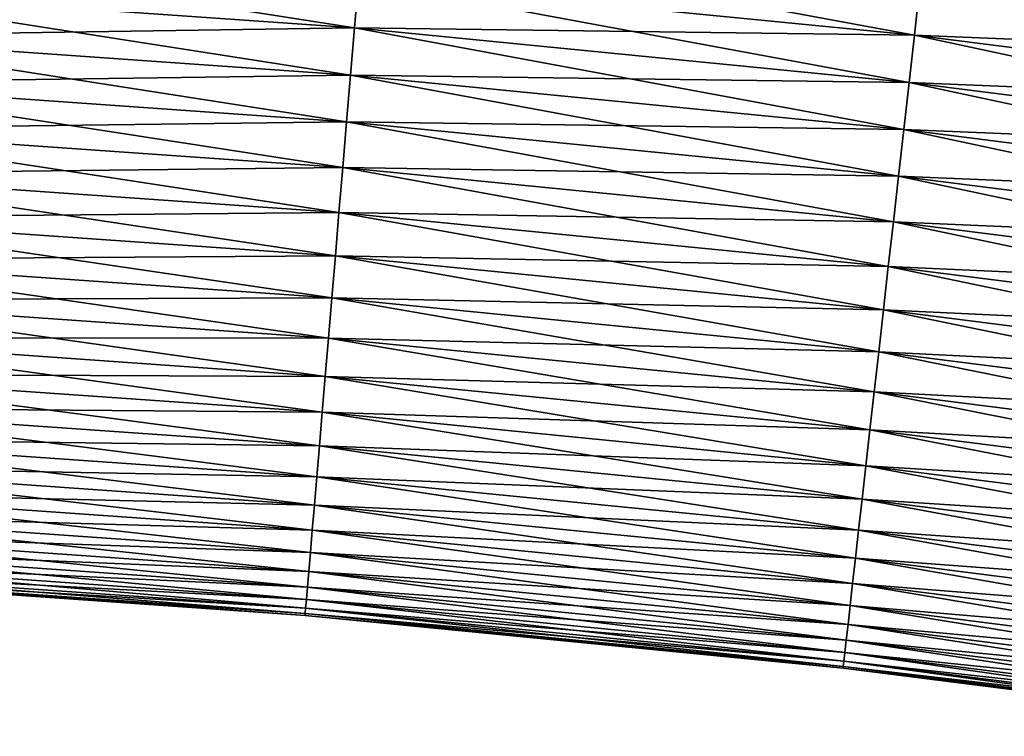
# Model space of a CAD drawing. Header units: millimetres. Extents: x -125 to 1250, y 4 to 1899.
# Tile 469 of 656: x 132.37 to 137.01, y 16.18 to 19.56. Entities that reach past the tile are written whole.
import ezdxf

# ---------------------------------------------------------------- set-up
doc = ezdxf.new("R2010")
doc.units = ezdxf.units.MM
doc.header["$LTSCALE"] = 3.583593
doc.layers.add('30', color=7, linetype='CONTINUOUS')
doc.layers.add('31', color=7, linetype='CONTINUOUS')

msp = doc.modelspace()

# ---------------------------------------------------------------- linework, layer by layer
at = {"layer": '30', "color": 7, "linetype": 'CONTINUOUS'}
for points in [[(133.9684, 19.7421, 3), (131.3319, 19.7026, 2.9916), (133.9496, 19.5187, 2.9916), (133.9684, 19.7421, 3)], [(133.9684, 19.7421, 3), (133.9496, 19.5187, 2.9916), (136.5862, 19.4845, 3), (133.9684, 19.7421, 3)], [(136.6112, 19.7073, 2.9916), (133.9684, 19.7421, 3), (136.5862, 19.4845, 3), (136.6112, 19.7073, 2.9916)], [(131.3319, 19.7026, 2.9916), (131.3194, 19.48, 2.9665), (133.9496, 19.5187, 2.9916), (131.3319, 19.7026, 2.9916)], [(136.6112, 19.7073, 2.9916), (136.5862, 19.4845, 3), (139.227, 19.3759, 2.9916), (136.6112, 19.7073, 2.9916)], [(139.2581, 19.5966, 2.9665), (136.6112, 19.7073, 2.9916), (139.227, 19.3759, 2.9916), (139.2581, 19.5966, 2.9665)], [(131.3194, 19.48, 2.9665), (131.307, 19.2599, 2.9248), (133.9309, 19.2966, 2.9665), (131.3194, 19.48, 2.9665)], [(133.9496, 19.5187, 2.9916), (131.3194, 19.48, 2.9665), (133.9309, 19.2966, 2.9665), (133.9496, 19.5187, 2.9916)], [(133.9496, 19.5187, 2.9916), (133.9309, 19.2966, 2.9665), (136.5611, 19.2618, 2.9916), (133.9496, 19.5187, 2.9916)], [(136.5862, 19.4845, 3), (133.9496, 19.5187, 2.9916), (136.5611, 19.2618, 2.9916), (136.5862, 19.4845, 3)], [(136.5862, 19.4845, 3), (136.5611, 19.2618, 2.9916), (139.1957, 19.1539, 3), (136.5862, 19.4845, 3)], [(139.227, 19.3759, 2.9916), (136.5862, 19.4845, 3), (139.1957, 19.1539, 3), (139.227, 19.3759, 2.9916)], [(133.9309, 19.2966, 2.9665), (131.307, 19.2599, 2.9248), (133.9123, 19.0769, 2.9248), (133.9309, 19.2966, 2.9665)], [(133.9309, 19.2966, 2.9665), (133.9123, 19.0769, 2.9248), (136.5362, 19.0402, 2.9665), (133.9309, 19.2966, 2.9665)], [(136.5611, 19.2618, 2.9916), (133.9309, 19.2966, 2.9665), (136.5362, 19.0402, 2.9665), (136.5611, 19.2618, 2.9916)], [(131.307, 19.2599, 2.9248), (131.2949, 19.0435, 2.8667), (133.9123, 19.0769, 2.9248), (131.307, 19.2599, 2.9248)], [(136.5611, 19.2618, 2.9916), (136.5362, 19.0402, 2.9665), (139.1644, 18.9319, 2.9916), (136.5611, 19.2618, 2.9916)], [(139.1957, 19.1539, 3), (136.5611, 19.2618, 2.9916), (139.1644, 18.9319, 2.9916), (139.1957, 19.1539, 3)], [(133.9123, 19.0769, 2.9248), (131.2949, 19.0435, 2.8667), (133.8941, 18.861, 2.8667), (133.9123, 19.0769, 2.9248)], [(133.9123, 19.0769, 2.9248), (133.8941, 18.861, 2.8667), (136.5115, 18.8212, 2.9248), (133.9123, 19.0769, 2.9248)], [(136.5362, 19.0402, 2.9665), (133.9123, 19.0769, 2.9248), (136.5115, 18.8212, 2.9248), (136.5362, 19.0402, 2.9665)], [(131.2949, 19.0435, 2.8667), (131.283, 18.8321, 2.7926), (133.8941, 18.861, 2.8667), (131.2949, 19.0435, 2.8667)], [(136.5362, 19.0402, 2.9665), (136.5115, 18.8212, 2.9248), (139.1333, 18.7111, 2.9665), (136.5362, 19.0402, 2.9665)], [(139.1644, 18.9319, 2.9916), (136.5362, 19.0402, 2.9665), (139.1333, 18.7111, 2.9665), (139.1644, 18.9319, 2.9916)], [(131.283, 18.8321, 2.7926), (131.2714, 18.6268, 2.7029), (133.8763, 18.65, 2.7926), (131.283, 18.8321, 2.7926)], [(133.8941, 18.861, 2.8667), (131.283, 18.8321, 2.7926), (133.8763, 18.65, 2.7926), (133.8941, 18.861, 2.8667)], [(133.8941, 18.861, 2.8667), (133.8763, 18.65, 2.7926), (136.4873, 18.6058, 2.8667), (133.8941, 18.861, 2.8667)], [(136.5115, 18.8212, 2.9248), (133.8941, 18.861, 2.8667), (136.4873, 18.6058, 2.8667), (136.5115, 18.8212, 2.9248)], [(136.5115, 18.8212, 2.9248), (136.4873, 18.6058, 2.8667), (139.1025, 18.4929, 2.9248), (136.5115, 18.8212, 2.9248)], [(139.1333, 18.7111, 2.9665), (136.5115, 18.8212, 2.9248), (139.1025, 18.4929, 2.9248), (139.1333, 18.7111, 2.9665)], [(133.8763, 18.65, 2.7926), (131.2714, 18.6268, 2.7029), (133.8591, 18.4451, 2.7029), (133.8763, 18.65, 2.7926)], [(133.8763, 18.65, 2.7926), (133.8591, 18.4451, 2.7029), (136.4636, 18.3954, 2.7926), (133.8763, 18.65, 2.7926)], [(136.4873, 18.6058, 2.8667), (133.8763, 18.65, 2.7926), (136.4636, 18.3954, 2.7926), (136.4873, 18.6058, 2.8667)], [(131.2714, 18.6268, 2.7029), (131.2603, 18.4288, 2.5981), (133.8591, 18.4451, 2.7029), (131.2714, 18.6268, 2.7029)], [(136.4873, 18.6058, 2.8667), (136.4636, 18.3954, 2.7926), (139.0723, 18.2783, 2.8667), (136.4873, 18.6058, 2.8667)], [(139.1025, 18.4929, 2.9248), (136.4873, 18.6058, 2.8667), (139.0723, 18.2783, 2.8667), (139.1025, 18.4929, 2.9248)], [(131.2603, 18.4288, 2.5981), (131.2497, 18.2391, 2.4787), (133.8424, 18.2474, 2.5981), (131.2603, 18.4288, 2.5981)], [(133.8591, 18.4451, 2.7029), (131.2603, 18.4288, 2.5981), (133.8424, 18.2474, 2.5981), (133.8591, 18.4451, 2.7029)], [(133.8591, 18.4451, 2.7029), (133.8424, 18.2474, 2.5981), (136.4406, 18.1911, 2.7029), (133.8591, 18.4451, 2.7029)], [(136.4636, 18.3954, 2.7926), (133.8591, 18.4451, 2.7029), (136.4406, 18.1911, 2.7029), (136.4636, 18.3954, 2.7926)], [(136.4636, 18.3954, 2.7926), (136.4406, 18.1911, 2.7029), (139.0427, 18.0686, 2.7926), (136.4636, 18.3954, 2.7926)], [(139.0723, 18.2783, 2.8667), (136.4636, 18.3954, 2.7926), (139.0427, 18.0686, 2.7926), (139.0723, 18.2783, 2.8667)], [(131.2497, 18.2391, 2.4787), (131.2395, 18.0589, 2.3455), (133.8265, 18.0581, 2.4787), (131.2497, 18.2391, 2.4787)], [(133.8424, 18.2474, 2.5981), (131.2497, 18.2391, 2.4787), (133.8265, 18.0581, 2.4787), (133.8424, 18.2474, 2.5981)], [(133.8424, 18.2474, 2.5981), (133.8265, 18.0581, 2.4787), (136.4184, 17.9939, 2.5981), (133.8424, 18.2474, 2.5981)], [(136.4406, 18.1911, 2.7029), (133.8424, 18.2474, 2.5981), (136.4184, 17.9939, 2.5981), (136.4406, 18.1911, 2.7029)], [(136.4406, 18.1911, 2.7029), (136.4184, 17.9939, 2.5981), (139.014, 17.865, 2.7029), (136.4406, 18.1911, 2.7029)], [(139.0427, 18.0686, 2.7926), (136.4406, 18.1911, 2.7029), (139.014, 17.865, 2.7029), (139.0427, 18.0686, 2.7926)], [(131.2395, 18.0589, 2.3455), (131.23, 17.8891, 2.1992), (133.8113, 17.8783, 2.3455), (131.2395, 18.0589, 2.3455)], [(133.8265, 18.0581, 2.4787), (131.2395, 18.0589, 2.3455), (133.8113, 17.8783, 2.3455), (133.8265, 18.0581, 2.4787)], [(133.8265, 18.0581, 2.4787), (133.8113, 17.8783, 2.3455), (136.3972, 17.8052, 2.4787), (133.8265, 18.0581, 2.4787)], [(136.4184, 17.9939, 2.5981), (133.8265, 18.0581, 2.4787), (136.3972, 17.8052, 2.4787), (136.4184, 17.9939, 2.5981)], [(136.4184, 17.9939, 2.5981), (136.3972, 17.8052, 2.4787), (138.9863, 17.6686, 2.5981), (136.4184, 17.9939, 2.5981)], [(139.014, 17.865, 2.7029), (136.4184, 17.9939, 2.5981), (138.9863, 17.6686, 2.5981), (139.014, 17.865, 2.7029)], [(131.23, 17.8891, 2.1992), (131.2211, 17.7307, 2.0405), (133.797, 17.7088, 2.1992), (131.23, 17.8891, 2.1992)], [(133.8113, 17.8783, 2.3455), (131.23, 17.8891, 2.1992), (133.797, 17.7088, 2.1992), (133.8113, 17.8783, 2.3455)], [(133.8113, 17.8783, 2.3455), (133.797, 17.7088, 2.1992), (136.377, 17.6258, 2.3455), (133.8113, 17.8783, 2.3455)], [(136.3972, 17.8052, 2.4787), (133.8113, 17.8783, 2.3455), (136.377, 17.6258, 2.3455), (136.3972, 17.8052, 2.4787)], [(136.3972, 17.8052, 2.4787), (136.377, 17.6258, 2.3455), (138.9598, 17.4805, 2.4787), (136.3972, 17.8052, 2.4787)], [(138.9863, 17.6686, 2.5981), (136.3972, 17.8052, 2.4787), (138.9598, 17.4805, 2.4787), (138.9863, 17.6686, 2.5981)], [(131.2211, 17.7307, 2.0405), (131.2129, 17.5846, 1.8705), (133.7837, 17.5507, 2.0405), (131.2211, 17.7307, 2.0405)], [(133.797, 17.7088, 2.1992), (131.2211, 17.7307, 2.0405), (133.7837, 17.5507, 2.0405), (133.797, 17.7088, 2.1992)], [(133.797, 17.7088, 2.1992), (133.7837, 17.5507, 2.0405), (136.358, 17.4568, 2.1992), (133.797, 17.7088, 2.1992)], [(136.377, 17.6258, 2.3455), (133.797, 17.7088, 2.1992), (136.358, 17.4568, 2.1992), (136.377, 17.6258, 2.3455)], [(136.377, 17.6258, 2.3455), (136.358, 17.4568, 2.1992), (138.9346, 17.3017, 2.3455), (136.377, 17.6258, 2.3455)], [(138.9598, 17.4805, 2.4787), (136.377, 17.6258, 2.3455), (138.9346, 17.3017, 2.3455), (138.9598, 17.4805, 2.4787)], [(131.2129, 17.5846, 1.8705), (131.2054, 17.4516, 1.69), (133.7714, 17.4049, 1.8705), (131.2129, 17.5846, 1.8705)], [(133.7837, 17.5507, 2.0405), (131.2129, 17.5846, 1.8705), (133.7714, 17.4049, 1.8705), (133.7837, 17.5507, 2.0405)], [(133.7837, 17.5507, 2.0405), (133.7714, 17.4049, 1.8705), (136.3402, 17.2992, 2.0405), (133.7837, 17.5507, 2.0405)], [(136.358, 17.4568, 2.1992), (133.7837, 17.5507, 2.0405), (136.3402, 17.2992, 2.0405), (136.358, 17.4568, 2.1992)], [(131.2054, 17.4516, 1.69), (131.1987, 17.3324, 1.5), (133.7602, 17.2722, 1.69), (131.2054, 17.4516, 1.69)], [(133.7714, 17.4049, 1.8705), (131.2054, 17.4516, 1.69), (133.7602, 17.2722, 1.69), (133.7714, 17.4049, 1.8705)], [(136.358, 17.4568, 2.1992), (136.3402, 17.2992, 2.0405), (138.9109, 17.1333, 2.1992), (136.358, 17.4568, 2.1992)], [(138.9346, 17.3017, 2.3455), (136.358, 17.4568, 2.1992), (138.9109, 17.1333, 2.1992), (138.9346, 17.3017, 2.3455)], [(133.7714, 17.4049, 1.8705), (133.7602, 17.2722, 1.69), (136.3239, 17.1538, 1.8705), (133.7714, 17.4049, 1.8705)], [(136.3402, 17.2992, 2.0405), (133.7714, 17.4049, 1.8705), (136.3239, 17.1538, 1.8705), (136.3402, 17.2992, 2.0405)], [(131.1987, 17.3324, 1.5), (131.1928, 17.2277, 1.3017), (133.7502, 17.1532, 1.5), (131.1987, 17.3324, 1.5)], [(133.7602, 17.2722, 1.69), (131.1987, 17.3324, 1.5), (133.7502, 17.1532, 1.5), (133.7602, 17.2722, 1.69)], [(136.3402, 17.2992, 2.0405), (136.3239, 17.1538, 1.8705), (138.8888, 16.9763, 2.0405), (136.3402, 17.2992, 2.0405)], [(138.9109, 17.1333, 2.1992), (136.3402, 17.2992, 2.0405), (138.8888, 16.9763, 2.0405), (138.9109, 17.1333, 2.1992)], [(133.7602, 17.2722, 1.69), (133.7502, 17.1532, 1.5), (136.309, 17.0214, 1.69), (133.7602, 17.2722, 1.69)], [(136.3239, 17.1538, 1.8705), (133.7602, 17.2722, 1.69), (136.309, 17.0214, 1.69), (136.3239, 17.1538, 1.8705)], [(131.1928, 17.2277, 1.3017), (131.1878, 17.1382, 1.096), (133.7414, 17.0488, 1.3017), (131.1928, 17.2277, 1.3017)], [(133.7502, 17.1532, 1.5), (131.1928, 17.2277, 1.3017), (133.7414, 17.0488, 1.3017), (133.7502, 17.1532, 1.5)], [(131.1878, 17.1382, 1.096), (131.1836, 17.0642, 0.8843), (133.7338, 16.9594, 1.096), (131.1878, 17.1382, 1.096)], [(133.7414, 17.0488, 1.3017), (131.1878, 17.1382, 1.096), (133.7338, 16.9594, 1.096), (133.7414, 17.0488, 1.3017)], [(133.7502, 17.1532, 1.5), (133.7414, 17.0488, 1.3017), (136.2956, 16.9028, 1.5), (133.7502, 17.1532, 1.5)], [(136.309, 17.0214, 1.69), (133.7502, 17.1532, 1.5), (136.2956, 16.9028, 1.5), (136.309, 17.0214, 1.69)], [(136.3239, 17.1538, 1.8705), (136.309, 17.0214, 1.69), (138.8683, 16.8313, 1.8705), (136.3239, 17.1538, 1.8705)], [(138.8888, 16.9763, 2.0405), (136.3239, 17.1538, 1.8705), (138.8683, 16.8313, 1.8705), (138.8888, 16.9763, 2.0405)], [(131.1836, 17.0642, 0.8843), (131.1804, 17.0062, 0.6676), (133.7276, 16.8855, 0.8843), (131.1836, 17.0642, 0.8843)], [(133.7338, 16.9594, 1.096), (131.1836, 17.0642, 0.8843), (133.7276, 16.8855, 0.8843), (133.7338, 16.9594, 1.096)], [(133.7414, 17.0488, 1.3017), (133.7338, 16.9594, 1.096), (136.2839, 16.7986, 1.3017), (133.7414, 17.0488, 1.3017)], [(136.2956, 16.9028, 1.5), (133.7414, 17.0488, 1.3017), (136.2839, 16.7986, 1.3017), (136.2956, 16.9028, 1.5)], [(136.309, 17.0214, 1.69), (136.2956, 16.9028, 1.5), (138.8498, 16.6994, 1.69), (136.309, 17.0214, 1.69)], [(138.8683, 16.8313, 1.8705), (136.309, 17.0214, 1.69), (138.8498, 16.6994, 1.69), (138.8683, 16.8313, 1.8705)], [(131.1804, 17.0062, 0.6676), (131.178, 16.9646, 0.4471), (133.7227, 16.8277, 0.6676), (131.1804, 17.0062, 0.6676)], [(133.7276, 16.8855, 0.8843), (131.1804, 17.0062, 0.6676), (133.7227, 16.8277, 0.6676), (133.7276, 16.8855, 0.8843)], [(131.1766, 16.9395, 0.2242), (131.1762, 16.9311), (133.7171, 16.7611, 0.2242), (131.1766, 16.9395, 0.2242)], [(133.7171, 16.7611, 0.2242), (131.1762, 16.9311), (133.7164, 16.7527), (133.7171, 16.7611, 0.2242)], [(131.178, 16.9646, 0.4471), (131.1766, 16.9395, 0.2242), (133.7192, 16.7861, 0.4471), (131.178, 16.9646, 0.4471)], [(133.7192, 16.7861, 0.4471), (131.1766, 16.9395, 0.2242), (133.7171, 16.7611, 0.2242), (133.7192, 16.7861, 0.4471)], [(133.7227, 16.8277, 0.6676), (131.178, 16.9646, 0.4471), (133.7192, 16.7861, 0.4471), (133.7227, 16.8277, 0.6676)], [(133.7338, 16.9594, 1.096), (133.7276, 16.8855, 0.8843), (136.2739, 16.7094, 1.096), (133.7338, 16.9594, 1.096)], [(136.2839, 16.7986, 1.3017), (133.7338, 16.9594, 1.096), (136.2739, 16.7094, 1.096), (136.2839, 16.7986, 1.3017)], [(133.7276, 16.8855, 0.8843), (133.7227, 16.8277, 0.6676), (136.2656, 16.6358, 0.8843), (133.7276, 16.8855, 0.8843)], [(136.2739, 16.7094, 1.096), (133.7276, 16.8855, 0.8843), (136.2656, 16.6358, 0.8843), (136.2739, 16.7094, 1.096)], [(136.2956, 16.9028, 1.5), (136.2839, 16.7986, 1.3017), (138.8331, 16.5812, 1.5), (136.2956, 16.9028, 1.5)], [(138.8498, 16.6994, 1.69), (136.2956, 16.9028, 1.5), (138.8331, 16.5812, 1.5), (138.8498, 16.6994, 1.69)], [(133.7227, 16.8277, 0.6676), (133.7192, 16.7861, 0.4471), (136.2591, 16.5781, 0.6676), (133.7227, 16.8277, 0.6676)], [(136.2656, 16.6358, 0.8843), (133.7227, 16.8277, 0.6676), (136.2591, 16.5781, 0.6676), (136.2656, 16.6358, 0.8843)], [(136.2839, 16.7986, 1.3017), (136.2739, 16.7094, 1.096), (138.8185, 16.4774, 1.3017), (136.2839, 16.7986, 1.3017)], [(138.8331, 16.5812, 1.5), (136.2839, 16.7986, 1.3017), (138.8185, 16.4774, 1.3017), (138.8331, 16.5812, 1.5)], [(133.7171, 16.7611, 0.2242), (133.7164, 16.7527), (136.2516, 16.5117, 0.2242), (133.7171, 16.7611, 0.2242)], [(136.2516, 16.5117, 0.2242), (133.7164, 16.7527), (136.2507, 16.5034), (136.2516, 16.5117, 0.2242)], [(133.7192, 16.7861, 0.4471), (133.7171, 16.7611, 0.2242), (136.2544, 16.5367, 0.4471), (133.7192, 16.7861, 0.4471)], [(136.2544, 16.5367, 0.4471), (133.7171, 16.7611, 0.2242), (136.2516, 16.5117, 0.2242), (136.2544, 16.5367, 0.4471)], [(136.2591, 16.5781, 0.6676), (133.7192, 16.7861, 0.4471), (136.2544, 16.5367, 0.4471), (136.2591, 16.5781, 0.6676)], [(136.2739, 16.7094, 1.096), (136.2656, 16.6358, 0.8843), (138.8059, 16.3886, 1.096), (136.2739, 16.7094, 1.096)], [(138.8185, 16.4774, 1.3017), (136.2739, 16.7094, 1.096), (138.8059, 16.3886, 1.096), (138.8185, 16.4774, 1.3017)], [(136.2656, 16.6358, 0.8843), (136.2591, 16.5781, 0.6676), (138.7956, 16.3152, 0.8843), (136.2656, 16.6358, 0.8843)], [(138.8059, 16.3886, 1.096), (136.2656, 16.6358, 0.8843), (138.7956, 16.3152, 0.8843), (138.8059, 16.3886, 1.096)], [(136.2591, 16.5781, 0.6676), (136.2544, 16.5367, 0.4471), (138.7875, 16.2577, 0.6676), (136.2591, 16.5781, 0.6676)], [(138.7956, 16.3152, 0.8843), (136.2591, 16.5781, 0.6676), (138.7875, 16.2577, 0.6676), (138.7956, 16.3152, 0.8843)], [(136.2516, 16.5117, 0.2242), (136.2507, 16.5034), (138.7782, 16.1916, 0.2242), (136.2516, 16.5117, 0.2242)], [(136.2544, 16.5367, 0.4471), (136.2516, 16.5117, 0.2242), (138.7817, 16.2164, 0.4471), (136.2544, 16.5367, 0.4471)], [(138.7817, 16.2164, 0.4471), (136.2516, 16.5117, 0.2242), (138.7782, 16.1916, 0.2242), (138.7817, 16.2164, 0.4471)], [(138.7875, 16.2577, 0.6676), (136.2544, 16.5367, 0.4471), (138.7817, 16.2164, 0.4471), (138.7875, 16.2577, 0.6676)], [(138.7782, 16.1916, 0.2242), (136.2507, 16.5034), (138.777, 16.1832), (138.7782, 16.1916, 0.2242)]]:
    msp.add_3dface(points, dxfattribs=at)
at = {"layer": '31', "color": 7, "linetype": 'CONTINUOUS'}
for points in [[(133.9684, 19.7421, -3), (133.9872, 19.9655, -2.9916), (136.5862, 19.4845, -3), (133.9684, 19.7421, -3)], [(136.5862, 19.4845, -3), (133.9872, 19.9655, -2.9916), (136.6112, 19.7073, -2.9916), (136.5862, 19.4845, -3)], [(131.3319, 19.7026, -2.9916), (131.3445, 19.9264, -3), (133.9496, 19.5187, -2.9916), (131.3319, 19.7026, -2.9916)], [(133.9496, 19.5187, -2.9916), (131.3445, 19.9264, -3), (133.9684, 19.7421, -3), (133.9496, 19.5187, -2.9916)], [(136.6112, 19.7073, -2.9916), (136.6362, 19.9289, -2.9665), (139.227, 19.3759, -2.9916), (136.6112, 19.7073, -2.9916)], [(139.227, 19.3759, -2.9916), (136.6362, 19.9289, -2.9665), (139.2581, 19.5966, -2.9665), (139.227, 19.3759, -2.9916)], [(133.9496, 19.5187, -2.9916), (133.9684, 19.7421, -3), (136.5611, 19.2618, -2.9916), (133.9496, 19.5187, -2.9916)], [(136.5611, 19.2618, -2.9916), (133.9684, 19.7421, -3), (136.5862, 19.4845, -3), (136.5611, 19.2618, -2.9916)], [(131.3194, 19.48, -2.9665), (131.3319, 19.7026, -2.9916), (133.9309, 19.2966, -2.9665), (131.3194, 19.48, -2.9665)], [(133.9309, 19.2966, -2.9665), (131.3319, 19.7026, -2.9916), (133.9496, 19.5187, -2.9916), (133.9309, 19.2966, -2.9665)], [(136.5862, 19.4845, -3), (136.6112, 19.7073, -2.9916), (139.1957, 19.1539, -3), (136.5862, 19.4845, -3)], [(139.1957, 19.1539, -3), (136.6112, 19.7073, -2.9916), (139.227, 19.3759, -2.9916), (139.1957, 19.1539, -3)], [(131.307, 19.2599, -2.9248), (131.3194, 19.48, -2.9665), (133.9123, 19.0769, -2.9248), (131.307, 19.2599, -2.9248)], [(133.9123, 19.0769, -2.9248), (131.3194, 19.48, -2.9665), (133.9309, 19.2966, -2.9665), (133.9123, 19.0769, -2.9248)], [(133.9309, 19.2966, -2.9665), (133.9496, 19.5187, -2.9916), (136.5362, 19.0402, -2.9665), (133.9309, 19.2966, -2.9665)], [(136.5362, 19.0402, -2.9665), (133.9496, 19.5187, -2.9916), (136.5611, 19.2618, -2.9916), (136.5362, 19.0402, -2.9665)], [(136.5611, 19.2618, -2.9916), (136.5862, 19.4845, -3), (139.1644, 18.9319, -2.9916), (136.5611, 19.2618, -2.9916)], [(139.1644, 18.9319, -2.9916), (136.5862, 19.4845, -3), (139.1957, 19.1539, -3), (139.1644, 18.9319, -2.9916)], [(133.9123, 19.0769, -2.9248), (133.9309, 19.2966, -2.9665), (136.5115, 18.8212, -2.9248), (133.9123, 19.0769, -2.9248)], [(136.5115, 18.8212, -2.9248), (133.9309, 19.2966, -2.9665), (136.5362, 19.0402, -2.9665), (136.5115, 18.8212, -2.9248)], [(131.2949, 19.0435, -2.8667), (131.307, 19.2599, -2.9248), (133.8941, 18.861, -2.8667), (131.2949, 19.0435, -2.8667)], [(133.8941, 18.861, -2.8667), (131.307, 19.2599, -2.9248), (133.9123, 19.0769, -2.9248), (133.8941, 18.861, -2.8667)], [(136.5362, 19.0402, -2.9665), (136.5611, 19.2618, -2.9916), (139.1333, 18.7111, -2.9665), (136.5362, 19.0402, -2.9665)], [(139.1333, 18.7111, -2.9665), (136.5611, 19.2618, -2.9916), (139.1644, 18.9319, -2.9916), (139.1333, 18.7111, -2.9665)], [(133.8941, 18.861, -2.8667), (133.9123, 19.0769, -2.9248), (136.4873, 18.6058, -2.8667), (133.8941, 18.861, -2.8667)], [(136.4873, 18.6058, -2.8667), (133.9123, 19.0769, -2.9248), (136.5115, 18.8212, -2.9248), (136.4873, 18.6058, -2.8667)], [(131.283, 18.8321, -2.7926), (131.2949, 19.0435, -2.8667), (133.8763, 18.65, -2.7926), (131.283, 18.8321, -2.7926)], [(133.8763, 18.65, -2.7926), (131.2949, 19.0435, -2.8667), (133.8941, 18.861, -2.8667), (133.8763, 18.65, -2.7926)], [(136.5115, 18.8212, -2.9248), (136.5362, 19.0402, -2.9665), (139.1025, 18.4929, -2.9248), (136.5115, 18.8212, -2.9248)], [(139.1025, 18.4929, -2.9248), (136.5362, 19.0402, -2.9665), (139.1333, 18.7111, -2.9665), (139.1025, 18.4929, -2.9248)], [(131.2714, 18.6268, -2.7029), (131.283, 18.8321, -2.7926), (133.8591, 18.4451, -2.7029), (131.2714, 18.6268, -2.7029)], [(133.8591, 18.4451, -2.7029), (131.283, 18.8321, -2.7926), (133.8763, 18.65, -2.7926), (133.8591, 18.4451, -2.7029)], [(133.8763, 18.65, -2.7926), (133.8941, 18.861, -2.8667), (136.4636, 18.3954, -2.7926), (133.8763, 18.65, -2.7926)], [(136.4636, 18.3954, -2.7926), (133.8941, 18.861, -2.8667), (136.4873, 18.6058, -2.8667), (136.4636, 18.3954, -2.7926)], [(136.4873, 18.6058, -2.8667), (136.5115, 18.8212, -2.9248), (139.0723, 18.2783, -2.8667), (136.4873, 18.6058, -2.8667)], [(139.0723, 18.2783, -2.8667), (136.5115, 18.8212, -2.9248), (139.1025, 18.4929, -2.9248), (139.0723, 18.2783, -2.8667)], [(133.8591, 18.4451, -2.7029), (133.8763, 18.65, -2.7926), (136.4406, 18.1911, -2.7029), (133.8591, 18.4451, -2.7029)], [(136.4406, 18.1911, -2.7029), (133.8763, 18.65, -2.7926), (136.4636, 18.3954, -2.7926), (136.4406, 18.1911, -2.7029)], [(131.2603, 18.4288, -2.5981), (131.2714, 18.6268, -2.7029), (133.8424, 18.2474, -2.5981), (131.2603, 18.4288, -2.5981)], [(133.8424, 18.2474, -2.5981), (131.2714, 18.6268, -2.7029), (133.8591, 18.4451, -2.7029), (133.8424, 18.2474, -2.5981)], [(136.4636, 18.3954, -2.7926), (136.4873, 18.6058, -2.8667), (139.0427, 18.0686, -2.7926), (136.4636, 18.3954, -2.7926)], [(139.0427, 18.0686, -2.7926), (136.4873, 18.6058, -2.8667), (139.0723, 18.2783, -2.8667), (139.0427, 18.0686, -2.7926)], [(131.2497, 18.2391, -2.4787), (131.2603, 18.4288, -2.5981), (133.8265, 18.0581, -2.4787), (131.2497, 18.2391, -2.4787)], [(133.8265, 18.0581, -2.4787), (131.2603, 18.4288, -2.5981), (133.8424, 18.2474, -2.5981), (133.8265, 18.0581, -2.4787)], [(133.8424, 18.2474, -2.5981), (133.8591, 18.4451, -2.7029), (136.4184, 17.9939, -2.5981), (133.8424, 18.2474, -2.5981)], [(136.4184, 17.9939, -2.5981), (133.8591, 18.4451, -2.7029), (136.4406, 18.1911, -2.7029), (136.4184, 17.9939, -2.5981)], [(136.4406, 18.1911, -2.7029), (136.4636, 18.3954, -2.7926), (139.014, 17.865, -2.7029), (136.4406, 18.1911, -2.7029)], [(139.014, 17.865, -2.7029), (136.4636, 18.3954, -2.7926), (139.0427, 18.0686, -2.7926), (139.014, 17.865, -2.7029)], [(131.2395, 18.0589, -2.3455), (131.2497, 18.2391, -2.4787), (133.8113, 17.8783, -2.3455), (131.2395, 18.0589, -2.3455)], [(133.8113, 17.8783, -2.3455), (131.2497, 18.2391, -2.4787), (133.8265, 18.0581, -2.4787), (133.8113, 17.8783, -2.3455)], [(133.8265, 18.0581, -2.4787), (133.8424, 18.2474, -2.5981), (136.3972, 17.8052, -2.4787), (133.8265, 18.0581, -2.4787)], [(136.3972, 17.8052, -2.4787), (133.8424, 18.2474, -2.5981), (136.4184, 17.9939, -2.5981), (136.3972, 17.8052, -2.4787)], [(136.4184, 17.9939, -2.5981), (136.4406, 18.1911, -2.7029), (138.9863, 17.6686, -2.5981), (136.4184, 17.9939, -2.5981)], [(138.9863, 17.6686, -2.5981), (136.4406, 18.1911, -2.7029), (139.014, 17.865, -2.7029), (138.9863, 17.6686, -2.5981)], [(131.23, 17.8891, -2.1992), (131.2395, 18.0589, -2.3455), (133.797, 17.7088, -2.1992), (131.23, 17.8891, -2.1992)], [(133.797, 17.7088, -2.1992), (131.2395, 18.0589, -2.3455), (133.8113, 17.8783, -2.3455), (133.797, 17.7088, -2.1992)], [(133.8113, 17.8783, -2.3455), (133.8265, 18.0581, -2.4787), (136.377, 17.6258, -2.3455), (133.8113, 17.8783, -2.3455)], [(136.377, 17.6258, -2.3455), (133.8265, 18.0581, -2.4787), (136.3972, 17.8052, -2.4787), (136.377, 17.6258, -2.3455)], [(136.3972, 17.8052, -2.4787), (136.4184, 17.9939, -2.5981), (138.9598, 17.4805, -2.4787), (136.3972, 17.8052, -2.4787)], [(138.9598, 17.4805, -2.4787), (136.4184, 17.9939, -2.5981), (138.9863, 17.6686, -2.5981), (138.9598, 17.4805, -2.4787)], [(131.2211, 17.7307, -2.0405), (131.23, 17.8891, -2.1992), (133.7837, 17.5507, -2.0405), (131.2211, 17.7307, -2.0405)], [(133.7837, 17.5507, -2.0405), (131.23, 17.8891, -2.1992), (133.797, 17.7088, -2.1992), (133.7837, 17.5507, -2.0405)], [(133.797, 17.7088, -2.1992), (133.8113, 17.8783, -2.3455), (136.358, 17.4568, -2.1992), (133.797, 17.7088, -2.1992)], [(136.358, 17.4568, -2.1992), (133.8113, 17.8783, -2.3455), (136.377, 17.6258, -2.3455), (136.358, 17.4568, -2.1992)], [(136.377, 17.6258, -2.3455), (136.3972, 17.8052, -2.4787), (138.9346, 17.3017, -2.3455), (136.377, 17.6258, -2.3455)], [(138.9346, 17.3017, -2.3455), (136.3972, 17.8052, -2.4787), (138.9598, 17.4805, -2.4787), (138.9346, 17.3017, -2.3455)], [(131.2129, 17.5846, -1.8705), (131.2211, 17.7307, -2.0405), (133.7714, 17.4049, -1.8705), (131.2129, 17.5846, -1.8705)], [(133.7714, 17.4049, -1.8705), (131.2211, 17.7307, -2.0405), (133.7837, 17.5507, -2.0405), (133.7714, 17.4049, -1.8705)], [(133.7837, 17.5507, -2.0405), (133.797, 17.7088, -2.1992), (136.3402, 17.2992, -2.0405), (133.7837, 17.5507, -2.0405)], [(136.3402, 17.2992, -2.0405), (133.797, 17.7088, -2.1992), (136.358, 17.4568, -2.1992), (136.3402, 17.2992, -2.0405)], [(136.358, 17.4568, -2.1992), (136.377, 17.6258, -2.3455), (138.9109, 17.1333, -2.1992), (136.358, 17.4568, -2.1992)], [(138.9109, 17.1333, -2.1992), (136.377, 17.6258, -2.3455), (138.9346, 17.3017, -2.3455), (138.9109, 17.1333, -2.1992)], [(131.2054, 17.4516, -1.69), (131.2129, 17.5846, -1.8705), (133.7602, 17.2722, -1.69), (131.2054, 17.4516, -1.69)], [(133.7602, 17.2722, -1.69), (131.2129, 17.5846, -1.8705), (133.7714, 17.4049, -1.8705), (133.7602, 17.2722, -1.69)], [(133.7714, 17.4049, -1.8705), (133.7837, 17.5507, -2.0405), (136.3239, 17.1538, -1.8705), (133.7714, 17.4049, -1.8705)], [(136.3239, 17.1538, -1.8705), (133.7837, 17.5507, -2.0405), (136.3402, 17.2992, -2.0405), (136.3239, 17.1538, -1.8705)], [(131.1987, 17.3324, -1.5), (131.2054, 17.4516, -1.69), (133.7502, 17.1532, -1.5), (131.1987, 17.3324, -1.5)], [(133.7502, 17.1532, -1.5), (131.2054, 17.4516, -1.69), (133.7602, 17.2722, -1.69), (133.7502, 17.1532, -1.5)], [(136.3402, 17.2992, -2.0405), (136.358, 17.4568, -2.1992), (138.8888, 16.9763, -2.0405), (136.3402, 17.2992, -2.0405)], [(138.8888, 16.9763, -2.0405), (136.358, 17.4568, -2.1992), (138.9109, 17.1333, -2.1992), (138.8888, 16.9763, -2.0405)], [(133.7602, 17.2722, -1.69), (133.7714, 17.4049, -1.8705), (136.309, 17.0214, -1.69), (133.7602, 17.2722, -1.69)], [(136.309, 17.0214, -1.69), (133.7714, 17.4049, -1.8705), (136.3239, 17.1538, -1.8705), (136.309, 17.0214, -1.69)], [(131.1928, 17.2277, -1.3017), (131.1987, 17.3324, -1.5), (133.7414, 17.0488, -1.3017), (131.1928, 17.2277, -1.3017)], [(133.7414, 17.0488, -1.3017), (131.1987, 17.3324, -1.5), (133.7502, 17.1532, -1.5), (133.7414, 17.0488, -1.3017)], [(136.3239, 17.1538, -1.8705), (136.3402, 17.2992, -2.0405), (138.8683, 16.8313, -1.8705), (136.3239, 17.1538, -1.8705)], [(138.8683, 16.8313, -1.8705), (136.3402, 17.2992, -2.0405), (138.8888, 16.9763, -2.0405), (138.8683, 16.8313, -1.8705)], [(133.7502, 17.1532, -1.5), (133.7602, 17.2722, -1.69), (136.2956, 16.9028, -1.5), (133.7502, 17.1532, -1.5)], [(136.2956, 16.9028, -1.5), (133.7602, 17.2722, -1.69), (136.309, 17.0214, -1.69), (136.2956, 16.9028, -1.5)], [(131.1878, 17.1382, -1.096), (131.1928, 17.2277, -1.3017), (133.7338, 16.9594, -1.096), (131.1878, 17.1382, -1.096)], [(133.7338, 16.9594, -1.096), (131.1928, 17.2277, -1.3017), (133.7414, 17.0488, -1.3017), (133.7338, 16.9594, -1.096)], [(131.1836, 17.0642, -0.8843), (131.1878, 17.1382, -1.096), (133.7276, 16.8855, -0.8843), (131.1836, 17.0642, -0.8843)], [(133.7276, 16.8855, -0.8843), (131.1878, 17.1382, -1.096), (133.7338, 16.9594, -1.096), (133.7276, 16.8855, -0.8843)], [(133.7414, 17.0488, -1.3017), (133.7502, 17.1532, -1.5), (136.2839, 16.7986, -1.3017), (133.7414, 17.0488, -1.3017)], [(136.2839, 16.7986, -1.3017), (133.7502, 17.1532, -1.5), (136.2956, 16.9028, -1.5), (136.2839, 16.7986, -1.3017)], [(136.309, 17.0214, -1.69), (136.3239, 17.1538, -1.8705), (138.8498, 16.6994, -1.69), (136.309, 17.0214, -1.69)], [(138.8498, 16.6994, -1.69), (136.3239, 17.1538, -1.8705), (138.8683, 16.8313, -1.8705), (138.8498, 16.6994, -1.69)], [(131.1804, 17.0062, -0.6676), (131.1836, 17.0642, -0.8843), (133.7227, 16.8277, -0.6676), (131.1804, 17.0062, -0.6676)], [(133.7227, 16.8277, -0.6676), (131.1836, 17.0642, -0.8843), (133.7276, 16.8855, -0.8843), (133.7227, 16.8277, -0.6676)], [(133.7338, 16.9594, -1.096), (133.7414, 17.0488, -1.3017), (136.2739, 16.7094, -1.096), (133.7338, 16.9594, -1.096)], [(136.2739, 16.7094, -1.096), (133.7414, 17.0488, -1.3017), (136.2839, 16.7986, -1.3017), (136.2739, 16.7094, -1.096)], [(136.2956, 16.9028, -1.5), (136.309, 17.0214, -1.69), (138.8331, 16.5812, -1.5), (136.2956, 16.9028, -1.5)], [(138.8331, 16.5812, -1.5), (136.309, 17.0214, -1.69), (138.8498, 16.6994, -1.69), (138.8331, 16.5812, -1.5)], [(131.178, 16.9646, -0.4471), (131.1804, 17.0062, -0.6676), (133.7192, 16.7861, -0.4471), (131.178, 16.9646, -0.4471)], [(133.7192, 16.7861, -0.4471), (131.1804, 17.0062, -0.6676), (133.7227, 16.8277, -0.6676), (133.7192, 16.7861, -0.4471)], [(133.7164, 16.7527), (131.1762, 16.9311), (131.1766, 16.9395, -0.2242), (133.7164, 16.7527)], [(131.1766, 16.9395, -0.2242), (131.178, 16.9646, -0.4471), (133.7171, 16.7611, -0.2242), (131.1766, 16.9395, -0.2242)], [(133.7164, 16.7527), (131.1766, 16.9395, -0.2242), (133.7171, 16.7611, -0.2242), (133.7164, 16.7527)], [(133.7171, 16.7611, -0.2242), (131.178, 16.9646, -0.4471), (133.7192, 16.7861, -0.4471), (133.7171, 16.7611, -0.2242)], [(133.7276, 16.8855, -0.8843), (133.7338, 16.9594, -1.096), (136.2656, 16.6358, -0.8843), (133.7276, 16.8855, -0.8843)], [(136.2656, 16.6358, -0.8843), (133.7338, 16.9594, -1.096), (136.2739, 16.7094, -1.096), (136.2656, 16.6358, -0.8843)], [(133.7227, 16.8277, -0.6676), (133.7276, 16.8855, -0.8843), (136.2591, 16.5781, -0.6676), (133.7227, 16.8277, -0.6676)], [(136.2591, 16.5781, -0.6676), (133.7276, 16.8855, -0.8843), (136.2656, 16.6358, -0.8843), (136.2591, 16.5781, -0.6676)], [(136.2839, 16.7986, -1.3017), (136.2956, 16.9028, -1.5), (138.8185, 16.4774, -1.3017), (136.2839, 16.7986, -1.3017)], [(138.8185, 16.4774, -1.3017), (136.2956, 16.9028, -1.5), (138.8331, 16.5812, -1.5), (138.8185, 16.4774, -1.3017)], [(133.7192, 16.7861, -0.4471), (133.7227, 16.8277, -0.6676), (136.2544, 16.5367, -0.4471), (133.7192, 16.7861, -0.4471)], [(136.2544, 16.5367, -0.4471), (133.7227, 16.8277, -0.6676), (136.2591, 16.5781, -0.6676), (136.2544, 16.5367, -0.4471)], [(136.2739, 16.7094, -1.096), (136.2839, 16.7986, -1.3017), (138.8059, 16.3886, -1.096), (136.2739, 16.7094, -1.096)], [(138.8059, 16.3886, -1.096), (136.2839, 16.7986, -1.3017), (138.8185, 16.4774, -1.3017), (138.8059, 16.3886, -1.096)], [(136.2507, 16.5034), (133.7164, 16.7527), (133.7171, 16.7611, -0.2242), (136.2507, 16.5034)], [(133.7171, 16.7611, -0.2242), (133.7192, 16.7861, -0.4471), (136.2516, 16.5117, -0.2242), (133.7171, 16.7611, -0.2242)], [(136.2507, 16.5034), (133.7171, 16.7611, -0.2242), (136.2516, 16.5117, -0.2242), (136.2507, 16.5034)], [(136.2516, 16.5117, -0.2242), (133.7192, 16.7861, -0.4471), (136.2544, 16.5367, -0.4471), (136.2516, 16.5117, -0.2242)], [(136.2656, 16.6358, -0.8843), (136.2739, 16.7094, -1.096), (138.7956, 16.3152, -0.8843), (136.2656, 16.6358, -0.8843)], [(138.7956, 16.3152, -0.8843), (136.2739, 16.7094, -1.096), (138.8059, 16.3886, -1.096), (138.7956, 16.3152, -0.8843)], [(136.2591, 16.5781, -0.6676), (136.2656, 16.6358, -0.8843), (138.7875, 16.2577, -0.6676), (136.2591, 16.5781, -0.6676)], [(138.7875, 16.2577, -0.6676), (136.2656, 16.6358, -0.8843), (138.7956, 16.3152, -0.8843), (138.7875, 16.2577, -0.6676)], [(136.2544, 16.5367, -0.4471), (136.2591, 16.5781, -0.6676), (138.7817, 16.2164, -0.4471), (136.2544, 16.5367, -0.4471)], [(138.7817, 16.2164, -0.4471), (136.2591, 16.5781, -0.6676), (138.7875, 16.2577, -0.6676), (138.7817, 16.2164, -0.4471)], [(138.777, 16.1832), (136.2507, 16.5034), (136.2516, 16.5117, -0.2242), (138.777, 16.1832)], [(136.2516, 16.5117, -0.2242), (136.2544, 16.5367, -0.4471), (138.7782, 16.1916, -0.2242), (136.2516, 16.5117, -0.2242)], [(138.777, 16.1832), (136.2516, 16.5117, -0.2242), (138.7782, 16.1916, -0.2242), (138.777, 16.1832)], [(138.7782, 16.1916, -0.2242), (136.2544, 16.5367, -0.4471), (138.7817, 16.2164, -0.4471), (138.7782, 16.1916, -0.2242)]]:
    msp.add_3dface(points, dxfattribs=at)

doc.saveas('drawing.dxf')
